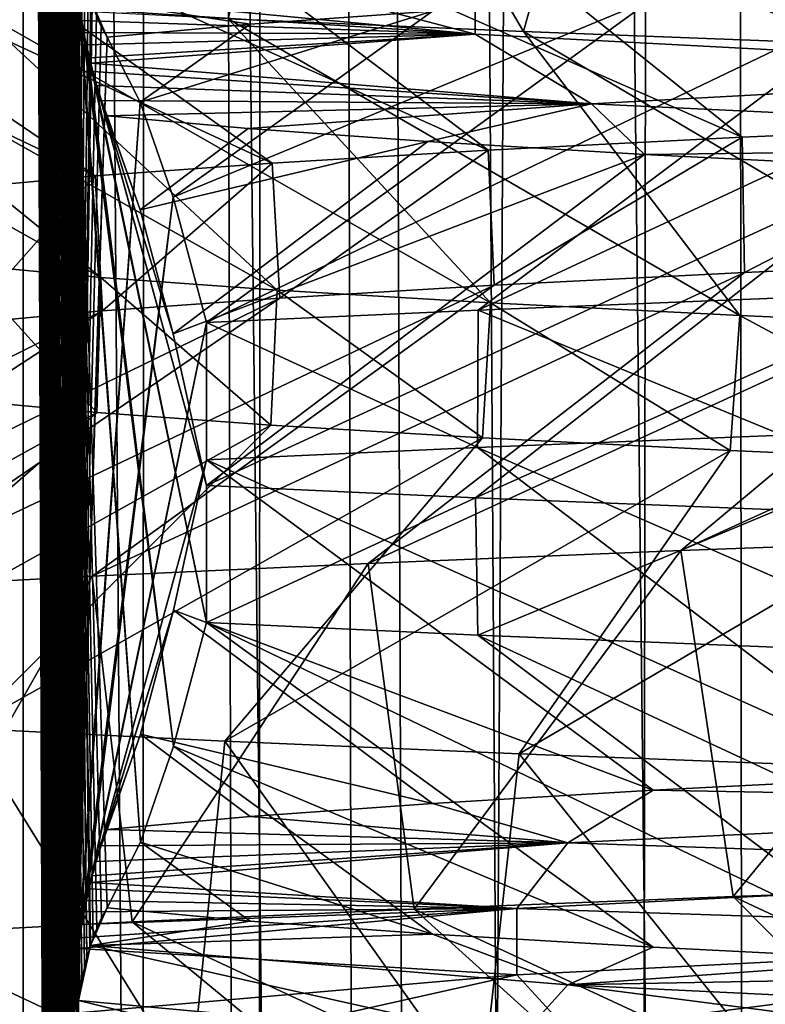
# Model space of a CAD drawing. Header units: millimetres. Extents: x -39 to 39, y -2 to 145.
# Tile 461 of 656: x -12.96 to -11.56, y 57.02 to 58.86. Entities that reach past the tile are written whole.
import ezdxf

# ---------------------------------------------------------------- set-up
doc = ezdxf.new("R2010")
doc.units = ezdxf.units.MM
doc.header["$LTSCALE"] = 65.185185
for name, color, linetype in [('12', 7, 'CONTINUOUS'), ('162', 7, 'CONTINUOUS'), ('163', 7, 'CONTINUOUS'), ('17', 7, 'CONTINUOUS'), ('180', 7, 'CONTINUOUS'), ('41', 7, 'CONTINUOUS'), ('45', 7, 'CONTINUOUS'), ('460', 7, 'CONTINUOUS'), ('530', 7, 'CONTINUOUS'), ('531', 7, 'CONTINUOUS'), ('59', 7, 'CONTINUOUS'), ('616', 7, 'CONTINUOUS'), ('617', 7, 'CONTINUOUS'), ('618', 7, 'CONTINUOUS'), ('619', 7, 'CONTINUOUS'), ('67', 7, 'CONTINUOUS')]:
    doc.layers.add(name, color=color, linetype=linetype)

msp = doc.modelspace()

# ---------------------------------------------------------------- linework, layer by layer
at = {"layer": '12', "color": 7, "linetype": 'Continuous'}
for points in [[(-12.475, 121, 11.6881), (-13.2165, 121, 10.8427), (-12.2971, 38.299, 11.4553), (-12.475, 121, 11.6881)], [(-12.2971, 38.299, 11.4553), (-13.2165, 121, 10.8427), (-12.6357, 38.299, 11.0808), (-12.2971, 38.299, 11.4553)], [(-12.6357, 38.299, 11.0808), (-13.2165, 121, 10.8427), (-12.9628, 38.299, 10.6962), (-12.6357, 38.299, 11.0808)], [(-12.5158, 38.2987, -11.216), (-12.483, 121, -11.6796), (-12.1732, 38.299, -11.5869), (-12.5158, 38.2987, -11.216)], [(-12.483, 121, -11.6796), (-11.6881, 121, -12.475), (-12.1732, 38.299, -11.5869), (-12.483, 121, -11.6796)], [(-11.6796, 121, 12.483), (-12.475, 121, 11.6881), (-11.5869, 38.299, 12.1732), (-11.6796, 121, 12.483)], [(-11.5869, 38.299, 12.1732), (-12.475, 121, 11.6881), (-11.9474, 38.299, 11.8196), (-11.5869, 38.299, 12.1732)], [(-11.9474, 38.299, 11.8196), (-12.475, 121, 11.6881), (-12.2971, 38.299, 11.4553), (-11.9474, 38.299, 11.8196)], [(-12.1732, 38.299, -11.5869), (-11.6881, 121, -12.475), (-11.8197, 38.299, -11.9473), (-12.1732, 38.299, -11.5869)], [(-11.8197, 38.299, -11.9473), (-11.6881, 121, -12.475), (-11.4555, 38.299, -12.2969), (-11.8197, 38.299, -11.9473)], [(-11.6881, 121, -12.475), (-10.8427, 121, -13.2165), (-11.4555, 38.299, -12.2969), (-11.6881, 121, -12.475)], [(-11.216, 38.2987, 12.5158), (-11.6796, 121, 12.483), (-11.5869, 38.299, 12.1732), (-11.216, 38.2987, 12.5158)]]:
    msp.add_3dface(points, dxfattribs=at)
at = {"layer": '162', "color": 7, "linetype": 'Continuous'}
for points in [[(-11.0712, 58.4084, 7.5491), (-10.4815, 58.432, 8.3486), (-11.7213, 57.8651, 8.2785), (-11.0712, 58.4084, 7.5491)], [(-11.7213, 57.8651, 8.2785), (-10.4815, 58.432, 8.3486), (-11.0724, 57.8888, 9.1282), (-11.7213, 57.8651, 8.2785)], [(-11.6022, 58.3847, 6.7044), (-11.0712, 58.4084, 7.5491), (-12.3051, 57.8414, 7.3828), (-11.6022, 58.3847, 6.7044)], [(-12.3051, 57.8414, 7.3828), (-11.0712, 58.4084, 7.5491), (-11.7213, 57.8651, 8.2785), (-12.3051, 57.8414, 7.3828)], [(-12.0697, 58.3609, 5.8209), (-11.6022, 58.3847, 6.7044), (-12.8207, 57.8177, 6.4462), (-12.0697, 58.3609, 5.8209)], [(-12.8207, 57.8177, 6.4462), (-11.6022, 58.3847, 6.7044), (-12.3051, 57.8414, 7.3828), (-12.8207, 57.8177, 6.4462)], [(-12.4704, 58.3371, 4.9041), (-12.0697, 58.3609, 5.8209), (-13.265, 57.794, 5.4738), (-12.4704, 58.3371, 4.9041)], [(-13.265, 57.794, 5.4738), (-12.0697, 58.3609, 5.8209), (-12.8207, 57.8177, 6.4462), (-13.265, 57.794, 5.4738)], [(-12.8015, 58.3134, 3.96), (-12.4704, 58.3371, 4.9041), (-13.6357, 57.7702, 4.471), (-12.8015, 58.3134, 3.96)], [(-13.6357, 57.7702, 4.471), (-12.4704, 58.3371, 4.9041), (-13.265, 57.794, 5.4738), (-13.6357, 57.7702, 4.471)], [(-13.0603, 58.2897, 2.998), (-12.8015, 58.3134, 3.96), (-13.9308, 57.7465, 3.4433), (-13.0603, 58.2897, 2.998)], [(-13.9308, 57.7465, 3.4433), (-12.8015, 58.3134, 3.96), (-13.6357, 57.7702, 4.471), (-13.9308, 57.7465, 3.4433)], [(-12.8124, 58.1232, -3.9247), (-13.068, 58.1469, -2.9643), (-13.7938, 57.5805, -3.9565), (-12.8124, 58.1232, -3.9247)], [(-13.4609, 57.5567, -4.9725), (-12.8124, 58.1232, -3.9247), (-13.7938, 57.5805, -3.9565), (-13.4609, 57.5567, -4.9725)], [(-12.487, 58.0997, -4.8616), (-12.8124, 58.1232, -3.9247), (-13.4609, 57.5567, -4.9725), (-12.487, 58.0997, -4.8616)], [(-13.0534, 57.533, -5.9609), (-12.487, 58.0997, -4.8616), (-13.4609, 57.5567, -4.9725), (-13.0534, 57.533, -5.9609)], [(-12.092, 58.0761, -5.7743), (-12.487, 58.0997, -4.8616), (-13.0534, 57.533, -5.9609), (-12.092, 58.0761, -5.7743)], [(-12.5733, 57.5093, -6.9162), (-12.092, 58.0761, -5.7743), (-13.0534, 57.533, -5.9609), (-12.5733, 57.5093, -6.9162)], [(-11.6292, 58.0524, -6.6575), (-12.092, 58.0761, -5.7743), (-12.5733, 57.5093, -6.9162), (-11.6292, 58.0524, -6.6575)], [(-12.0235, 57.4856, -7.8331), (-11.6292, 58.0524, -6.6575), (-12.5733, 57.5093, -6.9162), (-12.0235, 57.4856, -7.8331)], [(-11.097, 58.0285, -7.5111), (-11.6292, 58.0524, -6.6575), (-12.0235, 57.4856, -7.8331), (-11.097, 58.0285, -7.5111)], [(-11.4069, 57.4619, -8.7066), (-11.097, 58.0285, -7.5111), (-12.0235, 57.4856, -7.8331), (-11.4069, 57.4619, -8.7066)]]:
    msp.add_3dface(points, dxfattribs=at)
at = {"layer": '163', "color": 7, "linetype": 'Continuous'}
for points in [[(-10.4629, 58.6857, 8.3718), (-11.7095, 59.2156, 8.2951), (-11.058, 59.2393, 9.1457), (-10.4629, 58.6857, 8.3718)], [(-11.0655, 58.6616, 7.5575), (-12.2958, 59.1918, 7.3984), (-11.7095, 59.2156, 8.2951), (-11.0655, 58.6616, 7.5575)], [(-10.4629, 58.6857, 8.3718), (-11.0655, 58.6616, 7.5575), (-11.7095, 59.2156, 8.2951), (-10.4629, 58.6857, 8.3718)], [(-11.6069, 58.6375, 6.6963), (-12.8135, 59.168, 6.4604), (-12.2958, 59.1918, 7.3984), (-11.6069, 58.6375, 6.6963)], [(-11.0655, 58.6616, 7.5575), (-11.6069, 58.6375, 6.6963), (-12.2958, 59.1918, 7.3984), (-11.0655, 58.6616, 7.5575)], [(-12.0813, 58.6133, 5.7966), (-13.2598, 59.1443, 5.4864), (-12.8135, 59.168, 6.4604), (-12.0813, 58.6133, 5.7966)], [(-11.6069, 58.6375, 6.6963), (-12.0813, 58.6133, 5.7966), (-12.8135, 59.168, 6.4604), (-11.6069, 58.6375, 6.6963)], [(-12.4847, 58.5892, 4.8675), (-13.6322, 59.1205, 4.4818), (-13.2598, 59.1443, 5.4864), (-12.4847, 58.5892, 4.8675)], [(-12.0813, 58.6133, 5.7966), (-12.4847, 58.5892, 4.8675), (-13.2598, 59.1443, 5.4864), (-12.0813, 58.6133, 5.7966)], [(-12.8156, 58.5653, 3.9143), (-13.9285, 59.0967, 3.4523), (-13.6322, 59.1205, 4.4818), (-12.8156, 58.5653, 3.9143)], [(-12.4847, 58.5892, 4.8675), (-12.8156, 58.5653, 3.9143), (-13.6322, 59.1205, 4.4818), (-12.4847, 58.5892, 4.8675)], [(-12.8156, 58.5653, 3.9143), (-13.0719, 58.5415, 2.947), (-13.9285, 59.0967, 3.4523), (-12.8156, 58.5653, 3.9143)], [(-13.0639, 58.3995, -2.9825), (-12.8051, 58.3757, -3.9484), (-13.792, 58.9303, -3.9627), (-13.0639, 58.3995, -2.9825)], [(-12.8051, 58.3757, -3.9484), (-13.4579, 58.9066, -4.9806), (-13.792, 58.9303, -3.9627), (-12.8051, 58.3757, -3.9484)], [(-12.8051, 58.3757, -3.9484), (-12.4751, 58.3519, -4.8921), (-13.4579, 58.9066, -4.9806), (-12.8051, 58.3757, -3.9484)], [(-12.4751, 58.3519, -4.8921), (-13.0488, 58.8828, -5.9708), (-13.4579, 58.9066, -4.9806), (-12.4751, 58.3519, -4.8921)], [(-12.4751, 58.3519, -4.8921), (-12.0765, 58.3282, -5.8067), (-13.0488, 58.8828, -5.9708), (-12.4751, 58.3519, -4.8921)], [(-12.0765, 58.3282, -5.8067), (-12.567, 58.859, -6.9277), (-13.0488, 58.8828, -5.9708), (-12.0765, 58.3282, -5.8067)], [(-12.0765, 58.3282, -5.8067), (-11.6109, 58.3045, -6.6893), (-12.567, 58.859, -6.9277), (-12.0765, 58.3282, -5.8067)], [(-11.6109, 58.3045, -6.6893), (-12.0151, 58.8352, -7.846), (-12.567, 58.859, -6.9277), (-11.6109, 58.3045, -6.6893)], [(-11.6109, 58.3045, -6.6893), (-11.077, 58.2806, -7.5406), (-12.0151, 58.8352, -7.846), (-11.6109, 58.3045, -6.6893)], [(-11.077, 58.2806, -7.5406), (-11.3962, 58.8115, -8.7206), (-12.0151, 58.8352, -7.846), (-11.077, 58.2806, -7.5406)], [(-10.4815, 56.685, 8.3486), (-11.6236, 57.2188, 8.4151), (-10.9634, 57.2426, 9.2588), (-10.4815, 56.685, 8.3486)], [(-11.0712, 56.6614, 7.5491), (-12.2191, 57.1951, 7.5244), (-11.6236, 57.2188, 8.4151), (-11.0712, 56.6614, 7.5491)], [(-10.4815, 56.685, 8.3486), (-11.0712, 56.6614, 7.5491), (-11.6236, 57.2188, 8.4151), (-10.4815, 56.685, 8.3486)], [(-11.6022, 56.6377, 6.7044), (-12.7464, 57.1713, 6.5918), (-12.2191, 57.1951, 7.5244), (-11.6022, 56.6377, 6.7044)], [(-11.0712, 56.6614, 7.5491), (-11.6022, 56.6377, 6.7044), (-12.2191, 57.1951, 7.5244), (-11.0712, 56.6614, 7.5491)], [(-12.0697, 56.6139, 5.8209), (-13.2027, 57.1475, 5.6224), (-12.7464, 57.1713, 6.5918), (-12.0697, 56.6139, 5.8209)], [(-11.6022, 56.6377, 6.7044), (-12.0697, 56.6139, 5.8209), (-12.7464, 57.1713, 6.5918), (-11.6022, 56.6377, 6.7044)], [(-12.4704, 56.5902, 4.9041), (-13.5854, 57.1238, 4.6217), (-13.2027, 57.1475, 5.6224), (-12.4704, 56.5902, 4.9041)], [(-12.0697, 56.6139, 5.8209), (-12.4704, 56.5902, 4.9041), (-13.2027, 57.1475, 5.6224), (-12.0697, 56.6139, 5.8209)], [(-12.8015, 56.5664, 3.96), (-13.8923, 57.1, 3.5953), (-13.5854, 57.1238, 4.6217), (-12.8015, 56.5664, 3.96)], [(-12.4704, 56.5902, 4.9041), (-12.8015, 56.5664, 3.96), (-13.5854, 57.1238, 4.6217), (-12.4704, 56.5902, 4.9041)], [(-12.8015, 56.5664, 3.96), (-13.0603, 56.5427, 2.998), (-13.8923, 57.1, 3.5953), (-12.8015, 56.5664, 3.96)]]:
    msp.add_3dface(points, dxfattribs=at)
at = {"layer": '17', "color": 7, "linetype": 'Continuous'}
for points in [[(-11.6069, 58.6375, 6.6963), (-11.0655, 58.6616, 7.5575), (-11.6022, 58.3847, 6.7044), (-11.6069, 58.6375, 6.6963)], [(-11.6022, 58.3847, 6.7044), (-11.0655, 58.6616, 7.5575), (-11.0712, 58.4084, 7.5491), (-11.6022, 58.3847, 6.7044)], [(-12.0813, 58.6133, 5.7966), (-11.6069, 58.6375, 6.6963), (-12.0697, 58.3609, 5.8209), (-12.0813, 58.6133, 5.7966)], [(-12.0697, 58.3609, 5.8209), (-11.6069, 58.6375, 6.6963), (-11.6022, 58.3847, 6.7044), (-12.0697, 58.3609, 5.8209)], [(-12.4847, 58.5892, 4.8675), (-12.0813, 58.6133, 5.7966), (-12.4704, 58.3371, 4.9041), (-12.4847, 58.5892, 4.8675)], [(-12.4704, 58.3371, 4.9041), (-12.0813, 58.6133, 5.7966), (-12.0697, 58.3609, 5.8209), (-12.4704, 58.3371, 4.9041)], [(-12.8156, 58.5653, 3.9143), (-12.4847, 58.5892, 4.8675), (-12.8015, 58.3134, 3.96), (-12.8156, 58.5653, 3.9143)], [(-12.8015, 58.3134, 3.96), (-12.4847, 58.5892, 4.8675), (-12.4704, 58.3371, 4.9041), (-12.8015, 58.3134, 3.96)], [(-13.0719, 58.5415, 2.947), (-12.8156, 58.5653, 3.9143), (-13.0603, 58.2897, 2.998), (-13.0719, 58.5415, 2.947)], [(-13.0603, 58.2897, 2.998), (-12.8156, 58.5653, 3.9143), (-12.8015, 58.3134, 3.96), (-13.0603, 58.2897, 2.998)], [(-12.8124, 58.1232, -3.9247), (-13.0639, 58.3995, -2.9825), (-13.068, 58.1469, -2.9643), (-12.8124, 58.1232, -3.9247)], [(-12.8051, 58.3757, -3.9484), (-13.0639, 58.3995, -2.9825), (-12.8124, 58.1232, -3.9247), (-12.8051, 58.3757, -3.9484)], [(-12.487, 58.0997, -4.8616), (-12.8051, 58.3757, -3.9484), (-12.8124, 58.1232, -3.9247), (-12.487, 58.0997, -4.8616)], [(-12.4751, 58.3519, -4.8921), (-12.8051, 58.3757, -3.9484), (-12.487, 58.0997, -4.8616), (-12.4751, 58.3519, -4.8921)], [(-12.092, 58.0761, -5.7743), (-12.4751, 58.3519, -4.8921), (-12.487, 58.0997, -4.8616), (-12.092, 58.0761, -5.7743)], [(-12.0765, 58.3282, -5.8067), (-12.4751, 58.3519, -4.8921), (-12.092, 58.0761, -5.7743), (-12.0765, 58.3282, -5.8067)], [(-11.6292, 58.0524, -6.6575), (-12.0765, 58.3282, -5.8067), (-12.092, 58.0761, -5.7743), (-11.6292, 58.0524, -6.6575)], [(-11.6109, 58.3045, -6.6893), (-12.0765, 58.3282, -5.8067), (-11.6292, 58.0524, -6.6575), (-11.6109, 58.3045, -6.6893)], [(-11.097, 58.0285, -7.5111), (-11.6109, 58.3045, -6.6893), (-11.6292, 58.0524, -6.6575), (-11.097, 58.0285, -7.5111)], [(-11.077, 58.2806, -7.5406), (-11.6109, 58.3045, -6.6893), (-11.097, 58.0285, -7.5111), (-11.077, 58.2806, -7.5406)]]:
    msp.add_3dface(points, dxfattribs=at)
at = {"layer": '180', "color": 7, "linetype": 'Continuous'}
for points in [[(-12.0151, 58.8352, -7.846), (-12.4082, 59.5019, -7.2083), (-12.567, 58.859, -6.9277), (-12.0151, 58.8352, -7.846)], [(-11.8371, 59.4781, -8.1121), (-12.4082, 59.5019, -7.2083), (-12.0151, 58.8352, -7.846), (-11.8371, 59.4781, -8.1121)], [(-11.3962, 58.8115, -8.7206), (-11.8371, 59.4781, -8.1121), (-12.0151, 58.8352, -7.846), (-11.3962, 58.8115, -8.7206)], [(-11.2002, 59.4544, -8.9709), (-11.8371, 59.4781, -8.1121), (-11.3962, 58.8115, -8.7206), (-11.2002, 59.4544, -8.9709)], [(-11.7213, 57.8651, 8.2785), (-11.0724, 57.8888, 9.1282), (-11.6236, 57.2188, 8.4151), (-11.7213, 57.8651, 8.2785)], [(-11.6236, 57.2188, 8.4151), (-11.0724, 57.8888, 9.1282), (-10.9634, 57.2426, 9.2588), (-11.6236, 57.2188, 8.4151)], [(-12.3051, 57.8414, 7.3828), (-11.7213, 57.8651, 8.2785), (-12.2191, 57.1951, 7.5244), (-12.3051, 57.8414, 7.3828)], [(-12.2191, 57.1951, 7.5244), (-11.7213, 57.8651, 8.2785), (-11.6236, 57.2188, 8.4151), (-12.2191, 57.1951, 7.5244)], [(-12.8207, 57.8177, 6.4462), (-12.3051, 57.8414, 7.3828), (-12.7464, 57.1713, 6.5918), (-12.8207, 57.8177, 6.4462)], [(-12.7464, 57.1713, 6.5918), (-12.3051, 57.8414, 7.3828), (-12.2191, 57.1951, 7.5244), (-12.7464, 57.1713, 6.5918)], [(-13.265, 57.794, 5.4738), (-12.8207, 57.8177, 6.4462), (-13.2027, 57.1475, 5.6224), (-13.265, 57.794, 5.4738)], [(-13.2027, 57.1475, 5.6224), (-12.8207, 57.8177, 6.4462), (-12.7464, 57.1713, 6.5918), (-13.2027, 57.1475, 5.6224)], [(-12.6375, 56.8623, -6.7982), (-13.0534, 57.533, -5.9609), (-13.1095, 56.8861, -5.8364), (-12.6375, 56.8623, -6.7982)], [(-12.5733, 57.5093, -6.9162), (-13.0534, 57.533, -5.9609), (-12.6375, 56.8623, -6.7982), (-12.5733, 57.5093, -6.9162)], [(-12.0951, 56.8385, -7.7221), (-12.5733, 57.5093, -6.9162), (-12.6375, 56.8623, -6.7982), (-12.0951, 56.8385, -7.7221)], [(-12.0235, 57.4856, -7.8331), (-12.5733, 57.5093, -6.9162), (-12.0951, 56.8385, -7.7221), (-12.0235, 57.4856, -7.8331)], [(-11.4853, 56.8147, -8.603), (-12.0235, 57.4856, -7.8331), (-12.0951, 56.8385, -7.7221), (-11.4853, 56.8147, -8.603)], [(-11.4069, 57.4619, -8.7066), (-12.0235, 57.4856, -7.8331), (-11.4853, 56.8147, -8.603), (-11.4069, 57.4619, -8.7066)]]:
    msp.add_3dface(points, dxfattribs=at)
at = {"layer": '41', "color": 7, "linetype": 'Continuous'}
msp.add_3dface([(-11.0473, 121, 13.4658), (-11.9001, 121, 12.7184), (-11.4143, 38.2987, 12.7276), (-11.0473, 121, 13.4658)], dxfattribs=at)
at = {"layer": '45', "color": 7, "linetype": 'Continuous'}
for points in [[(-13.4658, 121, -11.0473), (-12.7184, 121, -11.9001), (-12.7276, 38.2987, -11.4143), (-13.4658, 121, -11.0473)], [(-13.4658, 121, -11.0473), (-12.7276, 38.2987, -11.4143), (-13.2928, 38.2988, -10.7509), (-13.4658, 121, -11.0473)]]:
    msp.add_3dface(points, dxfattribs=at)
at = {"layer": '460', "linetype": 'Continuous'}
for points in [[(-12.0998, 58.3145, 7.432), (-11.5311, 58.0812, 8.287), (-11.529, 58.3376, 8.2898), (-12.0998, 58.3145, 7.432)], [(-12.6076, 58.2914, 6.5337), (-12.1011, 58.0581, 7.4298), (-12.0998, 58.3145, 7.432), (-12.6076, 58.2914, 6.5337)], [(-12.1011, 58.0581, 7.4298), (-11.5311, 58.0812, 8.287), (-12.0998, 58.3145, 7.432), (-12.1011, 58.0581, 7.4298)], [(-12.6076, 58.035, 6.5337), (-12.1011, 58.0581, 7.4298), (-12.6076, 58.2914, 6.5337), (-12.6076, 58.035, 6.5337)], [(-12.6076, 57.7306, -6.5337), (-12.6076, 57.987, -6.5337), (-12.1051, 57.9641, -7.4233), (-12.6076, 57.7306, -6.5337)], [(-12.1005, 57.7075, -7.4308), (-12.6076, 57.7306, -6.5337), (-12.1051, 57.9641, -7.4233), (-12.1005, 57.7075, -7.4308)], [(-11.5398, 57.9412, -8.2748), (-12.1005, 57.7075, -7.4308), (-12.1051, 57.9641, -7.4233), (-11.5398, 57.9412, -8.2748)], [(-11.5302, 57.6844, -8.2883), (-12.1005, 57.7075, -7.4308), (-11.5398, 57.9412, -8.2748), (-11.5302, 57.6844, -8.2883)]]:
    msp.add_3dface(points, dxfattribs=at)
at = {"layer": '530', "linetype": 'Continuous'}
for points in [[(-12.8503, 38.9766, -1.9023), (-12.95, 67), (-12.8478, 39.0153, -1.9499), (-12.8503, 38.9766, -1.9023)], [(-12.95, 67), (-12.8503, 38.9766, -1.9023), (-12.95, 38), (-12.95, 67)], [(-12.8478, 39.0153, -1.9499), (-12.95, 67), (-12.8467, 39.0248, -1.9707), (-12.8478, 39.0153, -1.9499)], [(-12.8467, 39.0248, -1.9707), (-12.95, 67), (-12.8442, 39.0424, -2.0183), (-12.8467, 39.0248, -1.9707)], [(-12.8442, 39.0424, -2.0183), (-12.95, 67), (-12.8503, 40.9766, -1.9023), (-12.8442, 39.0424, -2.0183)], [(-12.8503, 40.9766, -1.9023), (-12.95, 67), (-12.8478, 41.0153, -1.9499), (-12.8503, 40.9766, -1.9023)], [(-12.8478, 41.0153, -1.9499), (-12.95, 67), (-12.8467, 41.0248, -1.9707), (-12.8478, 41.0153, -1.9499)], [(-12.8467, 41.0248, -1.9707), (-12.95, 67), (-12.8442, 41.0424, -2.0183), (-12.8467, 41.0248, -1.9707)], [(-12.8442, 41.0424, -2.0183), (-12.95, 67), (-12.8503, 42.9766, -1.9023), (-12.8442, 41.0424, -2.0183)], [(-12.8503, 42.9766, -1.9023), (-12.95, 67), (-12.8478, 43.0153, -1.9499), (-12.8503, 42.9766, -1.9023)], [(-12.8478, 43.0153, -1.9499), (-12.95, 67), (-12.8467, 43.0248, -1.9707), (-12.8478, 43.0153, -1.9499)], [(-12.8467, 43.0248, -1.9707), (-12.95, 67), (-12.8442, 43.0424, -2.0183), (-12.8467, 43.0248, -1.9707)], [(-12.8442, 43.0424, -2.0183), (-12.95, 67), (-12.8503, 44.9766, -1.9023), (-12.8442, 43.0424, -2.0183)], [(-12.8503, 44.9766, -1.9023), (-12.95, 67), (-12.8478, 45.0153, -1.9499), (-12.8503, 44.9766, -1.9023)], [(-12.8478, 45.0153, -1.9499), (-12.95, 67), (-12.8467, 45.0248, -1.9707), (-12.8478, 45.0153, -1.9499)], [(-12.8467, 45.0248, -1.9707), (-12.95, 67), (-12.8442, 45.0424, -2.0183), (-12.8467, 45.0248, -1.9707)], [(-12.8442, 45.0424, -2.0183), (-12.95, 67), (-12.8503, 46.9766, -1.9023), (-12.8442, 45.0424, -2.0183)], [(-12.8503, 46.9766, -1.9023), (-12.95, 67), (-12.8478, 47.0153, -1.9499), (-12.8503, 46.9766, -1.9023)], [(-12.8478, 47.0153, -1.9499), (-12.95, 67), (-12.8467, 47.0248, -1.9707), (-12.8478, 47.0153, -1.9499)], [(-12.8467, 47.0248, -1.9707), (-12.95, 67), (-12.8442, 47.0424, -2.0183), (-12.8467, 47.0248, -1.9707)], [(-12.8442, 47.0424, -2.0183), (-12.95, 67), (-12.8401, 47.0654, -2.0979), (-12.8442, 47.0424, -2.0183)], [(-12.8401, 47.0654, -2.0979), (-12.95, 67), (-12.85, 48.9849, -1.9072), (-12.8401, 47.0654, -2.0979)], [(-12.85, 48.9849, -1.9072), (-12.95, 67), (-12.8472, 49.0206, -1.961), (-12.85, 48.9849, -1.9072)], [(-12.8472, 49.0206, -1.961), (-12.95, 67), (-12.8436, 49.0461, -2.0298), (-12.8472, 49.0206, -1.961)], [(-12.8436, 49.0461, -2.0298), (-12.95, 67), (-12.8393, 49.0691, -2.1126), (-12.8436, 49.0461, -2.0298)], [(-12.8393, 49.0691, -2.1126), (-12.95, 67), (-12.8503, 50.9766, -1.9023), (-12.8393, 49.0691, -2.1126)], [(-12.8503, 50.9766, -1.9023), (-12.95, 67), (-12.8478, 51.0153, -1.9499), (-12.8503, 50.9766, -1.9023)], [(-12.8478, 51.0153, -1.9499), (-12.95, 67), (-12.8467, 51.0248, -1.9707), (-12.8478, 51.0153, -1.9499)], [(-12.8467, 51.0248, -1.9707), (-12.95, 67), (-12.8442, 51.0424, -2.0183), (-12.8467, 51.0248, -1.9707)], [(-12.8442, 51.0424, -2.0183), (-12.95, 67), (-12.8401, 51.0654, -2.0979), (-12.8442, 51.0424, -2.0183)], [(-12.8401, 51.0654, -2.0979), (-12.95, 67), (-12.8503, 52.9766, -1.9023), (-12.8401, 51.0654, -2.0979)], [(-12.8503, 52.9766, -1.9023), (-12.95, 67), (-12.8478, 53.0153, -1.9499), (-12.8503, 52.9766, -1.9023)], [(-12.8478, 53.0153, -1.9499), (-12.95, 67), (-12.8467, 53.0248, -1.9707), (-12.8478, 53.0153, -1.9499)], [(-12.8467, 53.0248, -1.9707), (-12.95, 67), (-12.8442, 53.0424, -2.0183), (-12.8467, 53.0248, -1.9707)], [(-12.8442, 53.0424, -2.0183), (-12.95, 67), (-12.8401, 53.0654, -2.0979), (-12.8442, 53.0424, -2.0183)], [(-12.8401, 53.0654, -2.0979), (-12.95, 67), (-12.8355, 53.0857, -2.184), (-12.8401, 53.0654, -2.0979)], [(-12.8355, 53.0857, -2.184), (-12.95, 67), (-12.8503, 54.9766, -1.9023), (-12.8355, 53.0857, -2.184)], [(-12.8503, 54.9766, -1.9023), (-12.95, 67), (-12.8478, 55.0153, -1.9499), (-12.8503, 54.9766, -1.9023)], [(-12.8478, 55.0153, -1.9499), (-12.95, 67), (-12.8467, 55.0248, -1.9707), (-12.8478, 55.0153, -1.9499)], [(-12.8467, 55.0248, -1.9707), (-12.95, 67), (-12.8442, 55.0424, -2.0183), (-12.8467, 55.0248, -1.9707)], [(-12.8442, 55.0424, -2.0183), (-12.95, 67), (-12.8401, 55.0654, -2.0979), (-12.8442, 55.0424, -2.0183)], [(-12.8401, 55.0654, -2.0979), (-12.95, 67), (-12.8355, 55.0857, -2.184), (-12.8401, 55.0654, -2.0979)], [(-12.8355, 55.0857, -2.184), (-12.95, 67), (-12.8503, 56.9766, -1.9023), (-12.8355, 55.0857, -2.184)], [(-12.8503, 56.9766, -1.9023), (-12.95, 67), (-12.8478, 57.0153, -1.9499), (-12.8503, 56.9766, -1.9023)], [(-12.8478, 57.0153, -1.9499), (-12.95, 67), (-12.8467, 57.0248, -1.9707), (-12.8478, 57.0153, -1.9499)], [(-12.8467, 57.0248, -1.9707), (-12.95, 67), (-12.8442, 57.0424, -2.0183), (-12.8467, 57.0248, -1.9707)], [(-12.8442, 57.0424, -2.0183), (-12.95, 67), (-12.8401, 57.0654, -2.0979), (-12.8442, 57.0424, -2.0183)], [(-12.8401, 57.0654, -2.0979), (-12.95, 67), (-12.8355, 57.0857, -2.184), (-12.8401, 57.0654, -2.0979)], [(-12.8355, 57.0857, -2.184), (-12.95, 67), (-12.8308, 57.1041, -2.2745), (-12.8355, 57.0857, -2.184)], [(-12.8308, 57.1041, -2.2745), (-12.95, 67), (-12.8503, 58.9766, -1.9023), (-12.8308, 57.1041, -2.2745)], [(-12.8255, 57.1219, -2.3749), (-12.8308, 57.1041, -2.2745), (-12.8503, 58.9766, -1.9023), (-12.8255, 57.1219, -2.3749)], [(-12.8238, 57.1273, -2.4074), (-12.8255, 57.1219, -2.3749), (-12.8503, 58.9766, -1.9023), (-12.8238, 57.1273, -2.4074)], [(-12.8194, 57.1403, -2.4914), (-12.8238, 57.1273, -2.4074), (-12.8503, 58.9766, -1.9023), (-12.8194, 57.1403, -2.4914)], [(-12.8495, 58.9313, -1.9186), (-12.8194, 57.1403, -2.4914), (-12.8503, 58.9766, -1.9023), (-12.8495, 58.9313, -1.9186)], [(-12.8122, 57.1593, -2.6303), (-12.8194, 57.1403, -2.4914), (-12.8495, 58.9313, -1.9186), (-12.8122, 57.1593, -2.6303)], [(-12.8034, 57.1788, -2.798), (-12.8122, 57.1593, -2.6303), (-12.8495, 58.9313, -1.9186), (-12.8034, 57.1788, -2.798)], [(-12.7927, 57.1975, -3.001), (-12.8034, 57.1788, -2.798), (-12.8495, 58.9313, -1.9186), (-12.7927, 57.1975, -3.001)], [(-12.7307, 57.3204, -4.1854), (-12.7927, 57.1975, -3.001), (-12.8495, 58.9313, -1.9186), (-12.7307, 57.3204, -4.1854)], [(-12.8467, 58.9004, -1.9703), (-12.7307, 57.3204, -4.1854), (-12.8495, 58.9313, -1.9186), (-12.8467, 58.9004, -1.9703)], [(-12.8438, 58.8776, -2.0257), (-12.7307, 57.3204, -4.1854), (-12.8467, 58.9004, -1.9703), (-12.8438, 58.8776, -2.0257)], [(-12.6689, 57.4998, -5.3634), (-12.7307, 57.3204, -4.1854), (-12.8438, 58.8776, -2.0257), (-12.6689, 57.4998, -5.3634)], [(-12.8404, 58.8554, -2.0917), (-12.6689, 57.4998, -5.3634), (-12.8438, 58.8776, -2.0257), (-12.8404, 58.8554, -2.0917)], [(-12.8364, 58.8332, -2.1685), (-12.6689, 57.4998, -5.3634), (-12.8404, 58.8554, -2.0917), (-12.8364, 58.8332, -2.1685)], [(-12.8316, 58.8101, -2.2583), (-12.6689, 57.4998, -5.3634), (-12.8364, 58.8332, -2.1685), (-12.8316, 58.8101, -2.2583)], [(-12.6076, 57.7306, -6.5337), (-12.6689, 57.4998, -5.3634), (-12.8316, 58.8101, -2.2583), (-12.6076, 57.7306, -6.5337)], [(-12.8261, 58.786, -2.3635), (-12.6076, 57.7306, -6.5337), (-12.8316, 58.8101, -2.2583), (-12.8261, 58.786, -2.3635)], [(-12.8237, 58.7762, -2.4091), (-12.6076, 57.7306, -6.5337), (-12.8261, 58.786, -2.3635), (-12.8237, 58.7762, -2.4091)], [(-12.8197, 58.7607, -2.4856), (-12.6076, 57.7306, -6.5337), (-12.8237, 58.7762, -2.4091), (-12.8197, 58.7607, -2.4856)], [(-12.6076, 57.987, -6.5337), (-12.6076, 57.7306, -6.5337), (-12.8197, 58.7607, -2.4856), (-12.6076, 57.987, -6.5337)], [(-12.8123, 58.7342, -2.628), (-12.6076, 57.987, -6.5337), (-12.8197, 58.7607, -2.4856), (-12.8123, 58.7342, -2.628)], [(-12.6697, 58.2704, -5.3491), (-12.6076, 57.987, -6.5337), (-12.8123, 58.7342, -2.628), (-12.6697, 58.2704, -5.3491)], [(-12.8034, 58.7063, -2.7974), (-12.6697, 58.2704, -5.3491), (-12.8123, 58.7342, -2.628), (-12.8034, 58.7063, -2.7974)], [(-12.7314, 58.5019, -4.1708), (-12.6697, 58.2704, -5.3491), (-12.8034, 58.7063, -2.7974), (-12.7314, 58.5019, -4.1708)], [(-12.7927, 58.6778, -3.001), (-12.7314, 58.5019, -4.1708), (-12.8034, 58.7063, -2.7974), (-12.7927, 58.6778, -3.001)]]:
    msp.add_3dface(points, dxfattribs=at)
at = {"layer": '531', "linetype": 'Continuous'}
for points in [[(-12.8452, 67, 2.0005), (-12.95, 67), (-12.95, 38), (-12.8452, 67, 2.0005)], [(-12.8452, 67, 2.0005), (-12.95, 38), (-12.8503, 65.0704, 1.9017), (-12.8452, 67, 2.0005)], [(-12.8503, 65.0704, 1.9017), (-12.95, 38), (-12.8495, 65.0261, 1.9183), (-12.8503, 65.0704, 1.9017)], [(-12.8495, 65.0261, 1.9183), (-12.95, 38), (-12.8467, 64.9974, 1.9702), (-12.8495, 65.0261, 1.9183)], [(-12.8467, 64.9974, 1.9702), (-12.95, 38), (-12.8434, 64.9747, 2.0336), (-12.8467, 64.9974, 1.9702)], [(-12.8434, 64.9747, 2.0336), (-12.95, 38), (-12.85, 63.0799, 1.9079), (-12.8434, 64.9747, 2.0336)], [(-12.85, 63.0799, 1.9079), (-12.95, 38), (-12.8499, 63.0335, 1.9103), (-12.85, 63.0799, 1.9079)], [(-12.8499, 63.0335, 1.9103), (-12.95, 38), (-12.8473, 63.0017, 1.9603), (-12.8499, 63.0335, 1.9103)], [(-12.8473, 63.0017, 1.9603), (-12.95, 38), (-12.844, 62.9781, 2.023), (-12.8473, 63.0017, 1.9603)], [(-12.844, 62.9781, 2.023), (-12.95, 38), (-12.85, 61.0799, 1.9079), (-12.844, 62.9781, 2.023)], [(-12.85, 61.0799, 1.9079), (-12.95, 38), (-12.8499, 61.0335, 1.9103), (-12.85, 61.0799, 1.9079)], [(-12.8499, 61.0335, 1.9103), (-12.95, 38), (-12.8473, 61.0017, 1.9603), (-12.8499, 61.0335, 1.9103)], [(-12.8473, 61.0017, 1.9603), (-12.95, 38), (-12.844, 60.978, 2.023), (-12.8473, 61.0017, 1.9603)], [(-12.844, 60.978, 2.023), (-12.95, 38), (-12.85, 59.0799, 1.9079), (-12.844, 60.978, 2.023)], [(-12.85, 59.0799, 1.9079), (-12.95, 38), (-12.8499, 59.0335, 1.9103), (-12.85, 59.0799, 1.9079)], [(-12.8499, 59.0335, 1.9103), (-12.95, 38), (-12.8473, 59.0017, 1.9603), (-12.8499, 59.0335, 1.9103)], [(-12.8473, 59.0017, 1.9603), (-12.95, 38), (-12.844, 58.978, 2.023), (-12.8473, 59.0017, 1.9603)], [(-12.844, 58.978, 2.023), (-12.95, 38), (-12.85, 57.0799, 1.9079), (-12.844, 58.978, 2.023)], [(-12.8398, 58.9555, 2.1022), (-12.844, 58.978, 2.023), (-12.85, 57.0799, 1.9079), (-12.8398, 58.9555, 2.1022)], [(-12.8346, 58.9325, 2.2017), (-12.8398, 58.9555, 2.1022), (-12.85, 57.0799, 1.9079), (-12.8346, 58.9325, 2.2017)], [(-12.8283, 58.9091, 2.3228), (-12.8346, 58.9325, 2.2017), (-12.85, 57.0799, 1.9079), (-12.8283, 58.9091, 2.3228)], [(-12.8237, 58.8943, 2.4099), (-12.8283, 58.9091, 2.3228), (-12.85, 57.0799, 1.9079), (-12.8237, 58.8943, 2.4099)], [(-12.821, 58.8863, 2.4612), (-12.8237, 58.8943, 2.4099), (-12.85, 57.0799, 1.9079), (-12.821, 58.8863, 2.4612)], [(-12.8131, 58.8649, 2.613), (-12.821, 58.8863, 2.4612), (-12.85, 57.0799, 1.9079), (-12.8131, 58.8649, 2.613)], [(-12.8039, 58.8442, 2.7882), (-12.8131, 58.8649, 2.613), (-12.85, 57.0799, 1.9079), (-12.8039, 58.8442, 2.7882)], [(-12.7927, 58.8245, 3.001), (-12.8039, 58.8442, 2.7882), (-12.85, 57.0799, 1.9079), (-12.7927, 58.8245, 3.001)], [(-12.8476, 57.1139, 1.9548), (-12.7927, 58.8245, 3.001), (-12.85, 57.0799, 1.9079), (-12.8476, 57.1139, 1.9548)], [(-12.7314, 58.7034, 4.1713), (-12.7927, 58.8245, 3.001), (-12.8476, 57.1139, 1.9548), (-12.7314, 58.7034, 4.1713)], [(-12.8468, 57.1215, 1.9701), (-12.7314, 58.7034, 4.1713), (-12.8476, 57.1139, 1.9548), (-12.8468, 57.1215, 1.9701)], [(-12.8443, 57.1414, 2.0178), (-12.7314, 58.7034, 4.1713), (-12.8468, 57.1215, 1.9701), (-12.8443, 57.1414, 2.0178)], [(-12.6698, 58.5253, 5.3457), (-12.7314, 58.7034, 4.1713), (-12.8443, 57.1414, 2.0178), (-12.6698, 58.5253, 5.3457)], [(-12.8404, 57.1667, 2.0922), (-12.6698, 58.5253, 5.3457), (-12.8443, 57.1414, 2.0178), (-12.8404, 57.1667, 2.0922)], [(-12.8361, 57.19, 2.1729), (-12.6698, 58.5253, 5.3457), (-12.8404, 57.1667, 2.0922), (-12.8361, 57.19, 2.1729)], [(-12.8317, 57.2116, 2.2573), (-12.6698, 58.5253, 5.3457), (-12.8361, 57.19, 2.1729), (-12.8317, 57.2116, 2.2573)], [(-12.6076, 58.2914, 6.5337), (-12.6698, 58.5253, 5.3457), (-12.8317, 57.2116, 2.2573), (-12.6076, 58.2914, 6.5337)], [(-12.8267, 57.2335, 2.3522), (-12.6076, 58.2914, 6.5337), (-12.8317, 57.2116, 2.2573), (-12.8267, 57.2335, 2.3522)], [(-12.8239, 57.2453, 2.4066), (-12.6076, 58.2914, 6.5337), (-12.8267, 57.2335, 2.3522), (-12.8239, 57.2453, 2.4066)], [(-12.8208, 57.2574, 2.4657), (-12.6076, 58.2914, 6.5337), (-12.8239, 57.2453, 2.4066), (-12.8208, 57.2574, 2.4657)], [(-12.6076, 58.035, 6.5337), (-12.6076, 58.2914, 6.5337), (-12.8208, 57.2574, 2.4657), (-12.6076, 58.035, 6.5337)], [(-12.8134, 57.284, 2.6061), (-12.6076, 58.035, 6.5337), (-12.8208, 57.2574, 2.4657), (-12.8134, 57.284, 2.6061)], [(-12.6691, 57.7542, 5.3606), (-12.6076, 58.035, 6.5337), (-12.8134, 57.284, 2.6061), (-12.6691, 57.7542, 5.3606)], [(-12.8042, 57.3133, 2.7817), (-12.6691, 57.7542, 5.3606), (-12.8134, 57.284, 2.6061), (-12.8042, 57.3133, 2.7817)], [(-12.7307, 57.5223, 4.1838), (-12.6691, 57.7542, 5.3606), (-12.8042, 57.3133, 2.7817), (-12.7307, 57.5223, 4.1838)], [(-12.7927, 57.3442, 3.001), (-12.7307, 57.5223, 4.1838), (-12.8042, 57.3133, 2.7817), (-12.7927, 57.3442, 3.001)], [(-12.85, 57.0799, 1.9079), (-12.95, 38), (-12.8499, 57.0335, 1.9103), (-12.85, 57.0799, 1.9079)], [(-12.8499, 57.0335, 1.9103), (-12.95, 38), (-12.8473, 57.0017, 1.9603), (-12.8499, 57.0335, 1.9103)]]:
    msp.add_3dface(points, dxfattribs=at)
at = {"layer": '59', "color": 7, "linetype": 'Continuous'}
for points in [[(-11.6796, 121, 12.483), (-11.216, 38.2987, 12.5158), (-11.9001, 121, 12.7184), (-11.6796, 121, 12.483)], [(-11.9001, 121, 12.7184), (-11.216, 38.2987, 12.5158), (-11.4143, 38.2987, 12.7276), (-11.9001, 121, 12.7184)]]:
    msp.add_3dface(points, dxfattribs=at)
at = {"layer": '616', "linetype": 'Continuous'}
for points in [[(-12.8467, 58.9004, -1.9703), (-12.8467, 59.0248, -1.9707), (-12.1054, 58.8303, -4.7308), (-12.8467, 58.9004, -1.9703)], [(-12.8467, 59.0248, -1.9707), (-12.1048, 58.9541, -4.7322), (-12.1054, 58.8303, -4.7308), (-12.8467, 59.0248, -1.9707)], [(-12.1054, 58.8303, -4.7308), (-12.1048, 58.9541, -4.7322), (-10.7786, 58.7602, -7.2624), (-12.1054, 58.8303, -4.7308)], [(-12.1048, 58.9541, -4.7322), (-10.7778, 58.8839, -7.2634), (-10.7786, 58.7602, -7.2624), (-12.1048, 58.9541, -4.7322)], [(-12.8438, 58.8776, -2.0257), (-12.8467, 58.9004, -1.9703), (-12.1054, 58.8303, -4.7308), (-12.8438, 58.8776, -2.0257)], [(-12.8237, 58.8943, 2.4099), (-12.8131, 58.8649, 2.613), (-12.8039, 58.8442, 2.7882), (-12.8237, 58.8943, 2.4099)], [(-12.8237, 58.8943, 2.4099), (-12.8039, 58.8442, 2.7882), (-12.7927, 58.8245, 3.001), (-12.8237, 58.8943, 2.4099)], [(-12.8237, 58.8943, 2.4099), (-12.7927, 58.8245, 3.001), (-12.5256, 58.8489, 3.971), (-12.8237, 58.8943, 2.4099)], [(-12.185, 58.8733, 4.9178), (-12.8237, 58.8943, 2.4099), (-12.5256, 58.8489, 3.971), (-12.185, 58.8733, 4.9178)], [(-12.8404, 58.8554, -2.0917), (-12.8438, 58.8776, -2.0257), (-12.1054, 58.8303, -4.7308), (-12.8404, 58.8554, -2.0917)], [(-12.8364, 58.8332, -2.1685), (-12.8404, 58.8554, -2.0917), (-12.1054, 58.8303, -4.7308), (-12.8364, 58.8332, -2.1685)], [(-12.8316, 58.8101, -2.2583), (-12.8364, 58.8332, -2.1685), (-12.1054, 58.8303, -4.7308), (-12.8316, 58.8101, -2.2583)], [(-12.8261, 58.786, -2.3635), (-12.8316, 58.8101, -2.2583), (-12.1054, 58.8303, -4.7308), (-12.8261, 58.786, -2.3635)], [(-12.8237, 58.7762, -2.4091), (-12.8261, 58.786, -2.3635), (-12.1054, 58.8303, -4.7308), (-12.8237, 58.7762, -2.4091)], [(-12.8237, 58.7762, -2.4091), (-12.1054, 58.8303, -4.7308), (-11.8881, 58.6998, -5.3786), (-12.8237, 58.7762, -2.4091)], [(-12.1054, 58.8303, -4.7308), (-10.7786, 58.7602, -7.2624), (-11.8881, 58.6998, -5.3786), (-12.1054, 58.8303, -4.7308)], [(-12.8197, 58.7607, -2.4856), (-12.8237, 58.7762, -2.4091), (-11.8881, 58.6998, -5.3786), (-12.8197, 58.7607, -2.4856)], [(-12.8123, 58.7342, -2.628), (-12.8197, 58.7607, -2.4856), (-11.8881, 58.6998, -5.3786), (-12.8123, 58.7342, -2.628)], [(-11.8881, 58.6998, -5.3786), (-10.7786, 58.7602, -7.2624), (-10.2767, 58.6238, -8.0402), (-11.8881, 58.6998, -5.3786)], [(-12.8034, 58.7063, -2.7974), (-12.8123, 58.7342, -2.628), (-11.8881, 58.6998, -5.3786), (-12.8034, 58.7063, -2.7974)], [(-12.7927, 58.6778, -3.001), (-12.8034, 58.7063, -2.7974), (-11.8881, 58.6998, -5.3786), (-12.7927, 58.6778, -3.001)], [(-12.7927, 58.6778, -3.001), (-11.8881, 58.6998, -5.3786), (-12.5293, 58.6538, -3.9594), (-12.7927, 58.6778, -3.001)], [(-12.5293, 58.6538, -3.9594), (-11.8881, 58.6998, -5.3786), (-12.1941, 58.6297, -4.8953), (-12.5293, 58.6538, -3.9594)], [(-12.1941, 58.6297, -4.8953), (-11.8881, 58.6998, -5.3786), (-11.7891, 58.6056, -5.8031), (-12.1941, 58.6297, -4.8953)], [(-11.8881, 58.6998, -5.3786), (-10.2767, 58.6238, -8.0402), (-11.7891, 58.6056, -5.8031), (-11.8881, 58.6998, -5.3786)], [(-11.7891, 58.6056, -5.8031), (-10.2767, 58.6238, -8.0402), (-11.3167, 58.5815, -6.6777), (-11.7891, 58.6056, -5.8031)]]:
    msp.add_3dface(points, dxfattribs=at)
at = {"layer": '617', "linetype": 'Continuous'}
for points in [[(-12.0998, 58.3145, 7.432), (-11.529, 58.3376, 8.2898), (-10.7447, 58.9464, 7.5639), (-12.0998, 58.3145, 7.432)], [(-12.0998, 58.3145, 7.432), (-10.7447, 58.9464, 7.5639), (-11.2919, 58.9221, 6.7195), (-12.0998, 58.3145, 7.432)], [(-12.6076, 58.2914, 6.5337), (-12.0998, 58.3145, 7.432), (-11.2919, 58.9221, 6.7195), (-12.6076, 58.2914, 6.5337)], [(-12.6076, 58.2914, 6.5337), (-11.2919, 58.9221, 6.7195), (-11.773, 58.8977, 5.8358), (-12.6076, 58.2914, 6.5337)], [(-12.6698, 58.5253, 5.3457), (-12.6076, 58.2914, 6.5337), (-11.773, 58.8977, 5.8358), (-12.6698, 58.5253, 5.3457)], [(-12.6698, 58.5253, 5.3457), (-11.773, 58.8977, 5.8358), (-12.185, 58.8733, 4.9178), (-12.6698, 58.5253, 5.3457)], [(-12.7314, 58.7034, 4.1713), (-12.6698, 58.5253, 5.3457), (-12.185, 58.8733, 4.9178), (-12.7314, 58.7034, 4.1713)], [(-12.7314, 58.7034, 4.1713), (-12.185, 58.8733, 4.9178), (-12.5256, 58.8489, 3.971), (-12.7314, 58.7034, 4.1713)], [(-12.7927, 58.8245, 3.001), (-12.7314, 58.7034, 4.1713), (-12.5256, 58.8489, 3.971), (-12.7927, 58.8245, 3.001)], [(-12.7314, 58.5019, -4.1708), (-12.7927, 58.6778, -3.001), (-12.5293, 58.6538, -3.9594), (-12.7314, 58.5019, -4.1708)], [(-12.7314, 58.5019, -4.1708), (-12.5293, 58.6538, -3.9594), (-12.1941, 58.6297, -4.8953), (-12.7314, 58.5019, -4.1708)], [(-12.6697, 58.2704, -5.3491), (-12.7314, 58.5019, -4.1708), (-12.1941, 58.6297, -4.8953), (-12.6697, 58.2704, -5.3491)], [(-12.6697, 58.2704, -5.3491), (-12.1941, 58.6297, -4.8953), (-11.7891, 58.6056, -5.8031), (-12.6697, 58.2704, -5.3491)], [(-12.6076, 57.987, -6.5337), (-12.6697, 58.2704, -5.3491), (-11.7891, 58.6056, -5.8031), (-12.6076, 57.987, -6.5337)], [(-12.6076, 57.987, -6.5337), (-11.7891, 58.6056, -5.8031), (-11.3167, 58.5815, -6.6777), (-12.6076, 57.987, -6.5337)], [(-12.1051, 57.9641, -7.4233), (-12.6076, 57.987, -6.5337), (-11.3167, 58.5815, -6.6777), (-12.1051, 57.9641, -7.4233)], [(-12.1051, 57.9641, -7.4233), (-11.3167, 58.5815, -6.6777), (-10.7795, 58.5574, -7.514), (-12.1051, 57.9641, -7.4233)], [(-11.5398, 57.9412, -8.2748), (-12.1051, 57.9641, -7.4233), (-10.7795, 58.5574, -7.514), (-11.5398, 57.9412, -8.2748)]]:
    msp.add_3dface(points, dxfattribs=at)
at = {"layer": '618', "linetype": 'Continuous'}
for points in [[(-11.5311, 58.0812, 8.287), (-12.1011, 58.0581, 7.4298), (-10.7447, 57.4661, 7.5639), (-11.5311, 58.0812, 8.287)], [(-12.1011, 58.0581, 7.4298), (-12.6076, 58.035, 6.5337), (-11.2919, 57.4417, 6.7195), (-12.1011, 58.0581, 7.4298)], [(-10.7447, 57.4661, 7.5639), (-12.1011, 58.0581, 7.4298), (-11.2919, 57.4417, 6.7195), (-10.7447, 57.4661, 7.5639)], [(-12.6076, 58.035, 6.5337), (-12.6691, 57.7542, 5.3606), (-11.773, 57.4173, 5.8358), (-12.6076, 58.035, 6.5337)], [(-11.2919, 57.4417, 6.7195), (-12.6076, 58.035, 6.5337), (-11.773, 57.4173, 5.8358), (-11.2919, 57.4417, 6.7195)], [(-12.6691, 57.7542, 5.3606), (-12.7307, 57.5223, 4.1838), (-12.185, 57.3929, 4.9178), (-12.6691, 57.7542, 5.3606)], [(-11.773, 57.4173, 5.8358), (-12.6691, 57.7542, 5.3606), (-12.185, 57.3929, 4.9178), (-11.773, 57.4173, 5.8358)], [(-12.6689, 57.4998, -5.3634), (-12.6076, 57.7306, -6.5337), (-11.773, 57.1243, -5.8358), (-12.6689, 57.4998, -5.3634)], [(-12.6076, 57.7306, -6.5337), (-12.1005, 57.7075, -7.4308), (-11.2919, 57.0999, -6.7195), (-12.6076, 57.7306, -6.5337)], [(-11.773, 57.1243, -5.8358), (-12.6076, 57.7306, -6.5337), (-11.2919, 57.0999, -6.7195), (-11.773, 57.1243, -5.8358)], [(-12.1005, 57.7075, -7.4308), (-11.5302, 57.6844, -8.2883), (-10.7447, 57.0756, -7.5639), (-12.1005, 57.7075, -7.4308)], [(-11.2919, 57.0999, -6.7195), (-12.1005, 57.7075, -7.4308), (-10.7447, 57.0756, -7.5639), (-11.2919, 57.0999, -6.7195)], [(-12.7307, 57.5223, 4.1838), (-12.7927, 57.3442, 3.001), (-12.5256, 57.3685, 3.971), (-12.7307, 57.5223, 4.1838)], [(-12.185, 57.3929, 4.9178), (-12.7307, 57.5223, 4.1838), (-12.5256, 57.3685, 3.971), (-12.185, 57.3929, 4.9178)], [(-12.7307, 57.3204, -4.1854), (-12.6689, 57.4998, -5.3634), (-12.185, 57.1487, -4.9178), (-12.7307, 57.3204, -4.1854)], [(-12.185, 57.1487, -4.9178), (-12.6689, 57.4998, -5.3634), (-11.773, 57.1243, -5.8358), (-12.185, 57.1487, -4.9178)], [(-12.7927, 57.1975, -3.001), (-12.7307, 57.3204, -4.1854), (-12.5256, 57.1731, -3.971), (-12.7927, 57.1975, -3.001)], [(-12.5256, 57.1731, -3.971), (-12.7307, 57.3204, -4.1854), (-12.185, 57.1487, -4.9178), (-12.5256, 57.1731, -3.971)]]:
    msp.add_3dface(points, dxfattribs=at)
at = {"layer": '619', "linetype": 'Continuous'}
for points in [[(-11.2919, 57.4417, 6.7195), (-11.773, 57.4173, 5.8358), (-10.4077, 57.3927, 7.8696), (-11.2919, 57.4417, 6.7195)], [(-11.773, 57.4173, 5.8358), (-12.185, 57.3929, 4.9178), (-11.9322, 57.3192, 5.2795), (-11.773, 57.4173, 5.8358)], [(-10.4077, 57.3927, 7.8696), (-11.773, 57.4173, 5.8358), (-11.9322, 57.3192, 5.2795), (-10.4077, 57.3927, 7.8696)], [(-12.185, 57.3929, 4.9178), (-12.5256, 57.3685, 3.971), (-11.9322, 57.3192, 5.2795), (-12.185, 57.3929, 4.9178)], [(-10.4077, 57.3927, 7.8696), (-11.9322, 57.3192, 5.2795), (-10.5392, 57.2717, 7.6055), (-10.4077, 57.3927, 7.8696)], [(-12.5256, 57.3685, 3.971), (-12.7927, 57.3442, 3.001), (-11.9322, 57.3192, 5.2795), (-12.5256, 57.3685, 3.971)], [(-12.7927, 57.3442, 3.001), (-12.8042, 57.3133, 2.7817), (-11.9322, 57.3192, 5.2795), (-12.7927, 57.3442, 3.001)], [(-12.8208, 57.2574, 2.4657), (-12.8239, 57.2453, 2.4066), (-11.9322, 57.3192, 5.2795), (-12.8208, 57.2574, 2.4657)], [(-11.9322, 57.3192, 5.2795), (-12.8239, 57.2453, 2.4066), (-12.0274, 57.1964, 4.9255), (-11.9322, 57.3192, 5.2795)], [(-12.8134, 57.284, 2.6061), (-12.8208, 57.2574, 2.4657), (-11.9322, 57.3192, 5.2795), (-12.8134, 57.284, 2.6061)], [(-12.8042, 57.3133, 2.7817), (-12.8134, 57.284, 2.6061), (-11.9322, 57.3192, 5.2795), (-12.8042, 57.3133, 2.7817)], [(-10.5392, 57.2717, 7.6055), (-11.9322, 57.3192, 5.2795), (-12.0274, 57.1964, 4.9255), (-10.5392, 57.2717, 7.6055)], [(-10.5392, 57.2717, 7.6055), (-12.0274, 57.1964, 4.9255), (-10.539, 57.1479, 7.6059), (-10.5392, 57.2717, 7.6055)], [(-12.8239, 57.2453, 2.4066), (-12.8267, 57.2335, 2.3522), (-12.0274, 57.1964, 4.9255), (-12.8239, 57.2453, 2.4066)], [(-12.8267, 57.2335, 2.3522), (-12.8317, 57.2116, 2.2573), (-12.0274, 57.1964, 4.9255), (-12.8267, 57.2335, 2.3522)], [(-12.8317, 57.2116, 2.2573), (-12.8361, 57.19, 2.1729), (-12.0274, 57.1964, 4.9255), (-12.8317, 57.2116, 2.2573)], [(-12.8238, 57.1273, -2.4074), (-12.8034, 57.1788, -2.798), (-12.7927, 57.1975, -3.001), (-12.8238, 57.1273, -2.4074)], [(-12.8238, 57.1273, -2.4074), (-12.7927, 57.1975, -3.001), (-12.5256, 57.1731, -3.971), (-12.8238, 57.1273, -2.4074)], [(-12.8443, 57.1414, 2.0178), (-12.8468, 57.1215, 1.9701), (-12.0274, 57.1964, 4.9255), (-12.8443, 57.1414, 2.0178)], [(-12.0274, 57.1964, 4.9255), (-12.8468, 57.1215, 1.9701), (-12.0274, 57.0727, 4.9258), (-12.0274, 57.1964, 4.9255)], [(-12.8404, 57.1667, 2.0922), (-12.8443, 57.1414, 2.0178), (-12.0274, 57.1964, 4.9255), (-12.8404, 57.1667, 2.0922)], [(-12.8361, 57.19, 2.1729), (-12.8404, 57.1667, 2.0922), (-12.0274, 57.1964, 4.9255), (-12.8361, 57.19, 2.1729)], [(-10.539, 57.1479, 7.6059), (-12.0274, 57.1964, 4.9255), (-12.0274, 57.0727, 4.9258), (-10.539, 57.1479, 7.6059)], [(-12.8238, 57.1273, -2.4074), (-12.8122, 57.1593, -2.6303), (-12.8034, 57.1788, -2.798), (-12.8238, 57.1273, -2.4074)], [(-12.8238, 57.1273, -2.4074), (-12.5256, 57.1731, -3.971), (-12.185, 57.1487, -4.9178), (-12.8238, 57.1273, -2.4074)], [(-12.8238, 57.1273, -2.4074), (-12.8194, 57.1403, -2.4914), (-12.8122, 57.1593, -2.6303), (-12.8238, 57.1273, -2.4074)], [(-12.8238, 57.1273, -2.4074), (-12.185, 57.1487, -4.9178), (-11.9322, 57.054, -5.2794), (-12.8238, 57.1273, -2.4074)], [(-12.185, 57.1487, -4.9178), (-11.773, 57.1243, -5.8358), (-11.9322, 57.054, -5.2794), (-12.185, 57.1487, -4.9178)], [(-10.539, 57.1479, 7.6059), (-12.0274, 57.0727, 4.9258), (-11.9317, 56.9677, 5.2811), (-10.539, 57.1479, 7.6059)], [(-10.4071, 57.0412, 7.8708), (-10.539, 57.1479, 7.6059), (-11.9317, 56.9677, 5.2811), (-10.4071, 57.0412, 7.8708)], [(-12.8467, 57.0248, -1.9707), (-12.8255, 57.1219, -2.3749), (-12.8238, 57.1273, -2.4074), (-12.8467, 57.0248, -1.9707)], [(-12.8467, 57.0248, -1.9707), (-12.8238, 57.1273, -2.4074), (-12.0272, 56.949, -4.926), (-12.8467, 57.0248, -1.9707)], [(-12.0272, 56.949, -4.926), (-12.8238, 57.1273, -2.4074), (-11.9322, 57.054, -5.2794), (-12.0272, 56.949, -4.926)], [(-11.773, 57.1243, -5.8358), (-11.2919, 57.0999, -6.7195), (-11.9322, 57.054, -5.2794), (-11.773, 57.1243, -5.8358)], [(-12.8476, 57.1139, 1.9548), (-12.85, 57.0799, 1.9079), (-12.8499, 57.0335, 1.9103), (-12.8476, 57.1139, 1.9548)], [(-12.8476, 57.1139, 1.9548), (-12.8499, 57.0335, 1.9103), (-12.8473, 57.0017, 1.9603), (-12.8476, 57.1139, 1.9548)], [(-12.8468, 57.1215, 1.9701), (-12.8476, 57.1139, 1.9548), (-12.8473, 57.0017, 1.9603), (-12.8468, 57.1215, 1.9701)], [(-12.8468, 57.1215, 1.9701), (-12.8473, 57.0017, 1.9603), (-12.0274, 57.0727, 4.9258), (-12.8468, 57.1215, 1.9701)], [(-12.8467, 57.0248, -1.9707), (-12.8308, 57.1041, -2.2745), (-12.8255, 57.1219, -2.3749), (-12.8467, 57.0248, -1.9707)], [(-12.8467, 57.0248, -1.9707), (-12.8355, 57.0857, -2.184), (-12.8308, 57.1041, -2.2745), (-12.8467, 57.0248, -1.9707)], [(-11.2919, 57.0999, -6.7195), (-10.7447, 57.0756, -7.5639), (-11.9322, 57.054, -5.2794), (-11.2919, 57.0999, -6.7195)], [(-12.8473, 57.0017, 1.9603), (-12.8237, 56.8943, 2.4099), (-12.0274, 57.0727, 4.9258), (-12.8473, 57.0017, 1.9603)], [(-12.8467, 57.0248, -1.9707), (-12.8401, 57.0654, -2.0979), (-12.8355, 57.0857, -2.184), (-12.8467, 57.0248, -1.9707)], [(-12.0274, 57.0727, 4.9258), (-12.8237, 56.8943, 2.4099), (-11.9317, 56.9677, 5.2811), (-12.0274, 57.0727, 4.9258)], [(-10.7447, 57.0756, -7.5639), (-10.4078, 56.9805, -7.8695), (-11.9322, 57.054, -5.2794), (-10.7447, 57.0756, -7.5639)], [(-12.8467, 57.0248, -1.9707), (-12.8442, 57.0424, -2.0183), (-12.8401, 57.0654, -2.0979), (-12.8467, 57.0248, -1.9707)], [(-10.5389, 56.8737, -7.606), (-12.0272, 56.949, -4.926), (-11.9322, 57.054, -5.2794), (-10.5389, 56.8737, -7.606)], [(-10.4078, 56.9805, -7.8695), (-10.5389, 56.8737, -7.606), (-11.9322, 57.054, -5.2794), (-10.4078, 56.9805, -7.8695)], [(-10.4071, 57.0412, 7.8708), (-11.9317, 56.9677, 5.2811), (-10.7447, 56.9464, 7.5639), (-10.4071, 57.0412, 7.8708)], [(-12.8467, 56.9004, -1.9703), (-12.8478, 57.0153, -1.9499), (-12.8467, 57.0248, -1.9707), (-12.8467, 56.9004, -1.9703)], [(-12.8467, 56.9004, -1.9703), (-12.8467, 57.0248, -1.9707), (-12.0278, 56.8252, -4.9247), (-12.8467, 56.9004, -1.9703)], [(-12.0278, 56.8252, -4.9247), (-12.8467, 57.0248, -1.9707), (-12.0272, 56.949, -4.926), (-12.0278, 56.8252, -4.9247)]]:
    msp.add_3dface(points, dxfattribs=at)
at = {"layer": '67', "color": 7, "linetype": 'Continuous'}
for points in [[(-12.7184, 121, -11.9001), (-12.5158, 38.2987, -11.216), (-12.7276, 38.2987, -11.4143), (-12.7184, 121, -11.9001)], [(-12.483, 121, -11.6796), (-12.5158, 38.2987, -11.216), (-12.7184, 121, -11.9001), (-12.483, 121, -11.6796)]]:
    msp.add_3dface(points, dxfattribs=at)

doc.saveas('drawing.dxf')
